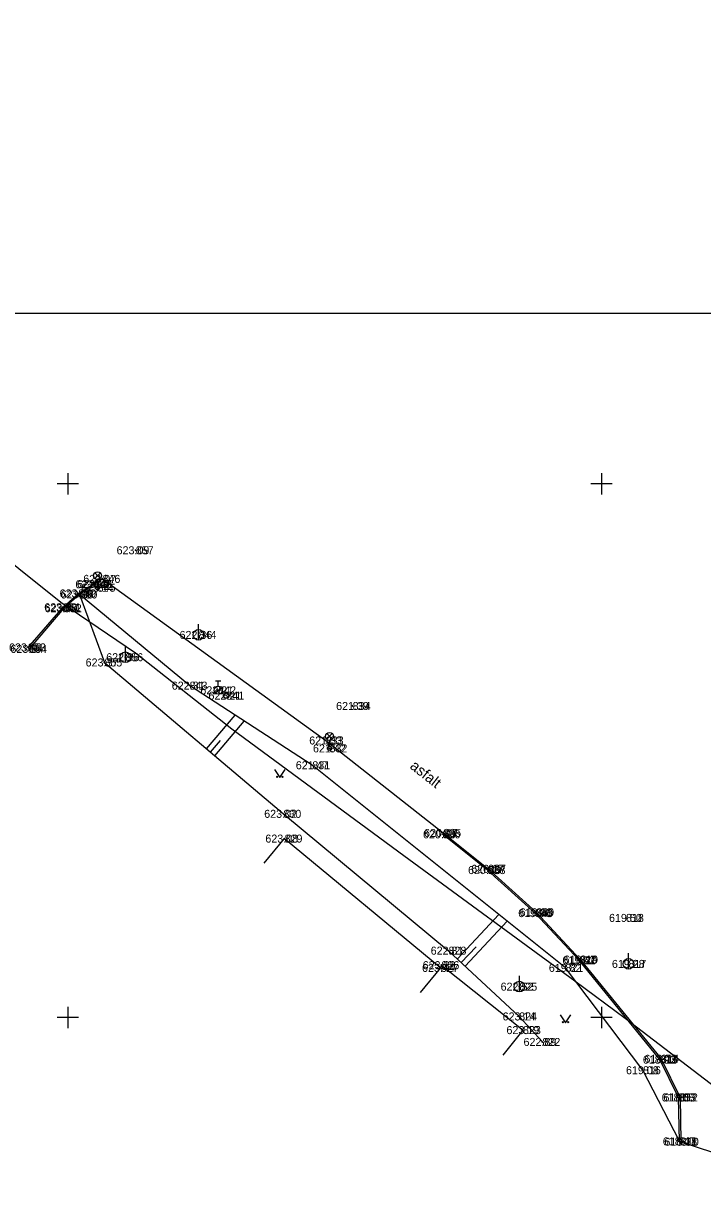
# Model space of a CAD drawing. Extents: x -844765 to -843273, y -997542 to -995529.
# Drawn here: x -843854.2 to -843790.5, y -997116.7 to -997006.9 of the extents above; entities that cross this region are included whole.
import ezdxf

# ---------------------------------------------------------------- set-up
doc = ezdxf.new("R2010")
doc.units = 0
for name, color, linetype in [('Benešův rám', 7, 'Continuous'), ('Betonový strop', 7, 'Continuous'), ('Dno', 7, 'Continuous'), ('Doplněk polohopisu', 7, 'Continuous'), ('Groma', 7, 'Continuous'), ('Klenba', 7, 'Continuous'), ('Osa', 7, 'Continuous'), ('Popisy budov', 7, 'Continuous'), ('Přítoky', 7, 'Continuous'), ('Rámeček', 7, 'Continuous'), ('Sítě podzemní nerozlišené', 7, 'Continuous'), ('Vrstva 63', 7, 'Continuous'), ('Výška', 7, 'Continuous'), ('Číslo bodu', 7, 'Continuous'), ('Řezy', 7, 'Continuous')]:
    doc.layers.add(name, color=color, linetype=linetype)

msp = doc.modelspace()

# ---------------------------------------------------------------- linework, layer by layer
at = {"layer": 'Benešův rám'}
msp.add_line((-843809.22, -997103.52), (-843807.35, -997101.17), dxfattribs=at)
msp.add_lwpolyline([(-843815.05, -997095.34), (-843814.99, -997095.09), (-843807.35, -997101.17)], dxfattribs=at)
at = {"layer": 'Betonový strop'}
for p, q in [((-843814.82, -997082.7), (-843814.89, -997082.83)), ((-843792.55, -997111.63), (-843781.91, -997115.19))]:
    msp.add_line(p, q, dxfattribs=at)
for points in [[(-843853.73, -997065.32), (-843850.45, -997061.56), (-843849.01, -997060.26), (-843847.59, -997059.38), (-843847.53, -997059.41), (-843848.91, -997060.36), (-843850.37, -997061.65), (-843853.62, -997065.46)], [(-843847.59, -997059.38), (-843846.75, -997058.9), (-843825.83, -997074.04), (-843814.82, -997082.7)], [(-843792.7, -997111.59), (-843792.79, -997107.49), (-843794.53, -997103.94), (-843802.09, -997094.63), (-843806.22, -997090.21), (-843810.67, -997086.18), (-843814.89, -997082.83)], [(-843814.82, -997082.7), (-843810.62, -997086.06), (-843806.11, -997090.13), (-843801.99, -997094.56), (-843794.42, -997103.87), (-843792.64, -997107.49), (-843792.55, -997111.63)]]:
    msp.add_lwpolyline(points, dxfattribs=at)
at = {"layer": 'Dno'}
for points in [[(-843830.63, -997076.75), (-843830.13, -997077.5), (-843829.63, -997076.75)], [(-843803.88, -997099.73), (-843803.38, -997100.48), (-843802.88, -997099.73)]]:
    msp.add_lwpolyline(points, dxfattribs=at)
for centre in [(-843830.38, -997077.45), (-843829.88, -997077.45), (-843803.63, -997100.43), (-843803.13, -997100.43)]:
    msp.add_circle(centre, 0.05, dxfattribs=at)
at = {"layer": 'Doplněk polohopisu'}
for p, q in [((-843837.75, -997064.65), (-843837.75, -997063.15)), ((-843844.61, -997066.75), (-843844.61, -997065.25)), ((-843797.47, -997095.47), (-843797.47, -997093.97)), ((-843807.69, -997097.6), (-843807.69, -997096.1))]:
    msp.add_line(p, q, dxfattribs=at)
for centre in [(-843837.75, -997064.15), (-843844.61, -997066.25), (-843797.47, -997094.97), (-843807.69, -997097.1)]:
    msp.add_circle(centre, 0.5, dxfattribs=at)
at = {"layer": 'Groma'}
for p, q in [((-843847.47, -997058.88), (-843846.95, -997058.35)), ((-843846.94, -997058.88), (-843847.47, -997058.35)), ((-843847.21, -997059.54), (-843847.21, -997058.99)), ((-843825.74, -997073.92), (-843825.22, -997073.39)), ((-843825.21, -997073.92), (-843825.74, -997073.39)), ((-843825.48, -997074.58), (-843825.48, -997074.03))]:
    msp.add_line(p, q, dxfattribs=at)
for centre, radius in [((-843847.21, -997058.61), 0.375), ((-843847.21, -997059.74), 0.2), ((-843825.48, -997073.66), 0.375), ((-843825.48, -997074.78), 0.2)]:
    msp.add_circle(centre, radius, dxfattribs=at)
at = {"layer": 'Klenba'}
for p, q in [((-843831.6, -997085.55), (-843829.69, -997083.24)), ((-843829.69, -997083.24), (-843815.05, -997095.34)), ((-843816.96, -997097.65), (-843815.05, -997095.34))]:
    msp.add_line(p, q, dxfattribs=at)
at = {"layer": 'Osa'}
for points in [[(-843652.73, -997208.73), (-843685.02, -997184.17), (-843714.35, -997161.92), (-843737.99, -997144.05), (-843746.29, -997137.86), (-843747.28, -997137.77), (-843770.7, -997120.79), (-843797.77, -997100.1), (-843802.48, -997096.6), (-843818.53, -997084.86), (-843834.64, -997072.98), (-843843.67, -997065.86), (-843850.66, -997061.13), (-843858.57, -997054.8), (-843873.56, -997041.85), (-843881.27, -997036.04), (-843889.86, -997029.57), (-843897.98, -997023.38), (-843905.21, -997017.86), (-843921.14, -997005.98)], [(-843792.7, -997111.59), (-843796.11, -997104.93), (-843803.38, -997095.34), (-843827.09, -997076.37), (-843838.59, -997068.9), (-843848.91, -997060.36)], [(-843848.91, -997060.36), (-843846.57, -997066.74), (-843829.8, -997080.91), (-843814.33, -997093.74), (-843807.71, -997099.89), (-843805.53, -997102.28)]]:
    msp.add_lwpolyline(points, dxfattribs=at)
at = {"layer": 'Popisy budov'}
for p, q in [((-843836.2, -997069.57), (-843835.61, -997069.11)), ((-843836.16, -997068.47), (-843835.66, -997068.47)), ((-843835.91, -997068.97), (-843835.91, -997068.47))]:
    msp.add_line(p, q, dxfattribs=at)
for centre, radius in [((-843835.91, -997069.34), 0.375), ((-843835.15, -997069.84), 0.25)]:
    msp.add_circle(centre, radius, dxfattribs=at)
at = {"layer": 'Přítoky'}
for p, q in [((-843837, -997074.83), (-843834.33, -997071.67)), ((-843836.24, -997075.47), (-843833.49, -997072.22)), ((-843836.62, -997075.15), (-843835.68, -997074.04)), ((-843813.5, -997094.51), (-843809.62, -997090.34)), ((-843812.76, -997095.19), (-843808.84, -997090.97)), ((-843813.13, -997094.85), (-843811.75, -997093.36))]:
    msp.add_line(p, q, dxfattribs=at)
at = {"layer": 'Rámeček'}
for p, q in [((-843850, -997049), (-843850, -997051)), ((-843800, -997049), (-843800, -997051)), ((-843849, -997050), (-843851, -997050)), ((-843799, -997050), (-843801, -997050)), ((-843849, -997100), (-843851, -997100)), ((-843850, -997099), (-843850, -997101)), ((-843799, -997100), (-843801, -997100)), ((-843800, -997099), (-843800, -997101))]:
    msp.add_line(p, q, dxfattribs=at)
at = {"layer": 'Sítě podzemní nerozlišené'}
for p, q in [((-843843.63, -997056.22), (-843843.68, -997056.17)), ((-843843.63, -997056.22), (-843843.68, -997056.27)), ((-843843.63, -997056.22), (-843843.58, -997056.17)), ((-843843.63, -997056.22), (-843843.58, -997056.27)), ((-843847.59, -997059.38), (-843847.64, -997059.33)), ((-843847.59, -997059.38), (-843847.64, -997059.43)), ((-843847.59, -997059.38), (-843847.54, -997059.33)), ((-843847.59, -997059.38), (-843847.54, -997059.43)), ((-843847.53, -997059.41), (-843847.58, -997059.36)), ((-843847.53, -997059.41), (-843847.58, -997059.46)), ((-843847.53, -997059.41), (-843847.48, -997059.36)), ((-843847.53, -997059.41), (-843847.48, -997059.46)), ((-843846.75, -997058.9), (-843846.8, -997058.85)), ((-843846.75, -997058.9), (-843846.8, -997058.95)), ((-843846.75, -997058.9), (-843846.7, -997058.85)), ((-843846.75, -997058.9), (-843846.7, -997058.95)), ((-843849.01, -997060.26), (-843849.06, -997060.21)), ((-843849.01, -997060.26), (-843849.06, -997060.31)), ((-843849.01, -997060.26), (-843848.96, -997060.21)), ((-843849.01, -997060.26), (-843848.96, -997060.31)), ((-843848.91, -997060.36), (-843848.96, -997060.31)), ((-843848.91, -997060.36), (-843848.96, -997060.41)), ((-843848.91, -997060.36), (-843848.86, -997060.31)), ((-843848.91, -997060.36), (-843848.86, -997060.41)), ((-843847.21, -997059.74), (-843847.26, -997059.69)), ((-843847.21, -997059.74), (-843847.26, -997059.79)), ((-843847.21, -997059.74), (-843847.16, -997059.69)), ((-843847.21, -997059.74), (-843847.16, -997059.79)), ((-843850.45, -997061.56), (-843850.5, -997061.51)), ((-843850.45, -997061.56), (-843850.5, -997061.61)), ((-843850.45, -997061.56), (-843850.4, -997061.51)), ((-843850.45, -997061.56), (-843850.4, -997061.61)), ((-843850.37, -997061.65), (-843850.42, -997061.6)), ((-843850.37, -997061.65), (-843850.32, -997061.6)), ((-843850.37, -997061.65), (-843850.42, -997061.7)), ((-843850.37, -997061.65), (-843850.32, -997061.7)), ((-843837.75, -997064.15), (-843837.8, -997064.1)), ((-843837.75, -997064.15), (-843837.8, -997064.2)), ((-843837.75, -997064.15), (-843837.7, -997064.1)), ((-843837.75, -997064.15), (-843837.7, -997064.2)), ((-843853.73, -997065.32), (-843853.78, -997065.27)), ((-843853.73, -997065.32), (-843853.78, -997065.37)), ((-843853.73, -997065.32), (-843853.68, -997065.27)), ((-843853.73, -997065.32), (-843853.68, -997065.37)), ((-843853.62, -997065.46), (-843853.67, -997065.41)), ((-843853.62, -997065.46), (-843853.67, -997065.51)), ((-843853.62, -997065.46), (-843853.57, -997065.41)), ((-843853.62, -997065.46), (-843853.57, -997065.51)), ((-843846.57, -997066.74), (-843846.62, -997066.69)), ((-843846.57, -997066.74), (-843846.62, -997066.79)), ((-843846.57, -997066.74), (-843846.52, -997066.69)), ((-843846.57, -997066.74), (-843846.52, -997066.79)), ((-843844.61, -997066.25), (-843844.66, -997066.2)), ((-843844.61, -997066.25), (-843844.66, -997066.3)), ((-843844.61, -997066.25), (-843844.56, -997066.2)), ((-843844.61, -997066.25), (-843844.56, -997066.3)), ((-843838.59, -997068.9), (-843838.64, -997068.85)), ((-843838.59, -997068.9), (-843838.64, -997068.95)), ((-843838.59, -997068.9), (-843838.54, -997068.85)), ((-843838.59, -997068.9), (-843838.54, -997068.95)), ((-843835.91, -997069.34), (-843835.96, -997069.29)), ((-843835.91, -997069.34), (-843835.86, -997069.29)), ((-843835.91, -997069.34), (-843835.96, -997069.39)), ((-843835.91, -997069.34), (-843835.86, -997069.39)), ((-843835.15, -997069.84), (-843835.2, -997069.79)), ((-843835.15, -997069.84), (-843835.2, -997069.89)), ((-843835.15, -997069.84), (-843835.1, -997069.79)), ((-843835.15, -997069.84), (-843835.1, -997069.89)), ((-843823.31, -997070.81), (-843823.36, -997070.76)), ((-843823.31, -997070.81), (-843823.36, -997070.86)), ((-843823.31, -997070.81), (-843823.26, -997070.76)), ((-843823.31, -997070.81), (-843823.26, -997070.86)), ((-843825.83, -997074.04), (-843825.88, -997073.99)), ((-843825.83, -997074.04), (-843825.88, -997074.09)), ((-843825.83, -997074.04), (-843825.78, -997073.99)), ((-843825.83, -997074.04), (-843825.78, -997074.09)), ((-843825.48, -997074.78), (-843825.53, -997074.73)), ((-843825.48, -997074.78), (-843825.53, -997074.83)), ((-843825.48, -997074.78), (-843825.43, -997074.73)), ((-843825.48, -997074.78), (-843825.43, -997074.83)), ((-843827.09, -997076.37), (-843827.14, -997076.32)), ((-843827.09, -997076.37), (-843827.14, -997076.42)), ((-843827.09, -997076.37), (-843827.04, -997076.32)), ((-843827.09, -997076.37), (-843827.04, -997076.42)), ((-843829.8, -997080.91), (-843829.85, -997080.86)), ((-843829.8, -997080.91), (-843829.85, -997080.96)), ((-843829.8, -997080.91), (-843829.75, -997080.86)), ((-843829.8, -997080.91), (-843829.75, -997080.96)), ((-843829.69, -997083.24), (-843829.74, -997083.19)), ((-843829.69, -997083.24), (-843829.74, -997083.29)), ((-843829.69, -997083.24), (-843829.64, -997083.19)), ((-843829.69, -997083.24), (-843829.64, -997083.29)), ((-843814.89, -997082.83), (-843814.94, -997082.78)), ((-843814.89, -997082.83), (-843814.94, -997082.88)), ((-843814.89, -997082.83), (-843814.84, -997082.78)), ((-843814.89, -997082.83), (-843814.84, -997082.88)), ((-843814.82, -997082.7), (-843814.87, -997082.65)), ((-843814.82, -997082.7), (-843814.87, -997082.75)), ((-843814.82, -997082.7), (-843814.77, -997082.65)), ((-843814.82, -997082.7), (-843814.77, -997082.75)), ((-843810.67, -997086.18), (-843810.72, -997086.13)), ((-843810.67, -997086.18), (-843810.72, -997086.23)), ((-843810.62, -997086.06), (-843810.67, -997086.01)), ((-843810.62, -997086.06), (-843810.67, -997086.11)), ((-843810.67, -997086.18), (-843810.62, -997086.13)), ((-843810.67, -997086.18), (-843810.62, -997086.23)), ((-843810.62, -997086.06), (-843810.57, -997086.01)), ((-843810.62, -997086.06), (-843810.57, -997086.11)), ((-843806.22, -997090.21), (-843806.27, -997090.16)), ((-843806.22, -997090.21), (-843806.17, -997090.16)), ((-843806.11, -997090.13), (-843806.16, -997090.08)), ((-843806.11, -997090.13), (-843806.16, -997090.18)), ((-843806.11, -997090.13), (-843806.06, -997090.08)), ((-843806.11, -997090.13), (-843806.06, -997090.18)), ((-843806.22, -997090.21), (-843806.27, -997090.26)), ((-843806.22, -997090.21), (-843806.17, -997090.26)), ((-843797.7, -997090.66), (-843797.75, -997090.61)), ((-843797.7, -997090.66), (-843797.75, -997090.71)), ((-843797.7, -997090.66), (-843797.65, -997090.61)), ((-843797.7, -997090.66), (-843797.65, -997090.71)), ((-843814.33, -997093.74), (-843814.38, -997093.69)), ((-843814.33, -997093.74), (-843814.38, -997093.79)), ((-843814.33, -997093.74), (-843814.28, -997093.69)), ((-843814.33, -997093.74), (-843814.28, -997093.79)), ((-843801.99, -997094.56), (-843802.04, -997094.51)), ((-843801.99, -997094.56), (-843802.04, -997094.61)), ((-843801.99, -997094.56), (-843801.94, -997094.51)), ((-843801.99, -997094.56), (-843801.94, -997094.61)), ((-843815.05, -997095.34), (-843815.1, -997095.29)), ((-843815.05, -997095.34), (-843815.1, -997095.39)), ((-843815.05, -997095.34), (-843815, -997095.29)), ((-843815.05, -997095.34), (-843815, -997095.39)), ((-843814.99, -997095.09), (-843815.04, -997095.04)), ((-843814.99, -997095.09), (-843815.04, -997095.14)), ((-843814.99, -997095.09), (-843814.94, -997095.04)), ((-843814.99, -997095.09), (-843814.94, -997095.14)), ((-843803.38, -997095.34), (-843803.43, -997095.29)), ((-843803.38, -997095.34), (-843803.43, -997095.39)), ((-843803.38, -997095.34), (-843803.33, -997095.29)), ((-843803.38, -997095.34), (-843803.33, -997095.39)), ((-843802.09, -997094.63), (-843802.14, -997094.58)), ((-843802.09, -997094.63), (-843802.14, -997094.68)), ((-843802.09, -997094.63), (-843802.04, -997094.58)), ((-843802.09, -997094.63), (-843802.04, -997094.68)), ((-843797.47, -997094.97), (-843797.52, -997094.92)), ((-843797.47, -997094.97), (-843797.52, -997095.02)), ((-843797.47, -997094.97), (-843797.42, -997094.92)), ((-843797.47, -997094.97), (-843797.42, -997095.02)), ((-843807.69, -997097.1), (-843807.74, -997097.05)), ((-843807.69, -997097.1), (-843807.74, -997097.15)), ((-843807.69, -997097.1), (-843807.64, -997097.05)), ((-843807.69, -997097.1), (-843807.64, -997097.15)), ((-843807.71, -997099.89), (-843807.76, -997099.84)), ((-843807.71, -997099.89), (-843807.76, -997099.94)), ((-843807.71, -997099.89), (-843807.66, -997099.84)), ((-843807.71, -997099.89), (-843807.66, -997099.94)), ((-843807.35, -997101.17), (-843807.4, -997101.12)), ((-843807.35, -997101.17), (-843807.3, -997101.12)), ((-843807.35, -997101.17), (-843807.4, -997101.22)), ((-843807.35, -997101.17), (-843807.3, -997101.22)), ((-843805.53, -997102.28), (-843805.58, -997102.23)), ((-843805.53, -997102.28), (-843805.48, -997102.23)), ((-843805.53, -997102.28), (-843805.58, -997102.33)), ((-843805.53, -997102.28), (-843805.48, -997102.33)), ((-843794.53, -997103.94), (-843794.58, -997103.89)), ((-843794.53, -997103.94), (-843794.58, -997103.99)), ((-843794.53, -997103.94), (-843794.48, -997103.89)), ((-843794.53, -997103.94), (-843794.48, -997103.99)), ((-843794.42, -997103.87), (-843794.47, -997103.82)), ((-843794.42, -997103.87), (-843794.47, -997103.92)), ((-843794.42, -997103.87), (-843794.37, -997103.82)), ((-843794.42, -997103.87), (-843794.37, -997103.92)), ((-843796.11, -997104.93), (-843796.16, -997104.88)), ((-843796.11, -997104.93), (-843796.16, -997104.98)), ((-843796.11, -997104.93), (-843796.06, -997104.88)), ((-843796.11, -997104.93), (-843796.06, -997104.98)), ((-843792.79, -997107.49), (-843792.84, -997107.44)), ((-843792.79, -997107.49), (-843792.84, -997107.54)), ((-843792.79, -997107.49), (-843792.74, -997107.44)), ((-843792.79, -997107.49), (-843792.74, -997107.54)), ((-843792.64, -997107.49), (-843792.69, -997107.44)), ((-843792.64, -997107.49), (-843792.69, -997107.54)), ((-843792.64, -997107.49), (-843792.59, -997107.44)), ((-843792.64, -997107.49), (-843792.59, -997107.54)), ((-843792.7, -997111.59), (-843792.75, -997111.54)), ((-843792.7, -997111.59), (-843792.75, -997111.64)), ((-843792.7, -997111.59), (-843792.65, -997111.54)), ((-843792.7, -997111.59), (-843792.65, -997111.64)), ((-843792.55, -997111.63), (-843792.6, -997111.58)), ((-843792.55, -997111.63), (-843792.6, -997111.68)), ((-843792.55, -997111.63), (-843792.5, -997111.58)), ((-843792.55, -997111.63), (-843792.5, -997111.68))]:
    msp.add_line(p, q, dxfattribs=at)
at = {"layer": 'Vrstva 63'}
msp.add_lwpolyline([(-843896.06, -997176.53), (-843706.06, -997176.53), (-843706.06, -997034.03), (-843896.06, -997034.03)], close=True, dxfattribs=at)

# ---------------------------------------------------------------- texts
at = {"layer": 'Výška'}
msp.add_text('asfalt', height=1, rotation=321.8129, dxfattribs=at).set_placement((-843818.02, -997076.59))
at = {"layer": 'Číslo bodu'}
for s, p in [('857', (-843843.63, -997056.6)), ('847', (-843847.59, -997059.76)), ('848', (-843847.53, -997059.79)), ('845', (-843847.21, -997060.11)), ('846', (-843846.75, -997059.28)), ('849', (-843849.01, -997060.64)), ('850', (-843848.91, -997060.74)), ('851', (-843850.45, -997061.94)), ('852', (-843850.37, -997062.03)), ('844', (-843837.75, -997064.53)), ('853', (-843853.73, -997065.7)), ('854', (-843853.62, -997065.84)), ('856', (-843844.61, -997066.62)), ('855', (-843846.57, -997067.11)), ('843', (-843838.59, -997069.28)), ('842', (-843835.91, -997069.72)), ('841', (-843835.15, -997070.22)), ('834', (-843823.31, -997071.19)), ('833', (-843825.83, -997074.42)), ('832', (-843825.48, -997075.16)), ('831', (-843827.09, -997076.74)), ('830', (-843829.8, -997081.29)), ('836', (-843814.89, -997083.21)), ('835', (-843814.82, -997083.08)), ('829', (-843829.69, -997083.61)), ('837', (-843810.62, -997086.44)), ('838', (-843810.67, -997086.56)), ('840', (-843806.22, -997090.59)), ('839', (-843806.11, -997090.51)), ('818', (-843797.7, -997091.04)), ('828', (-843814.33, -997094.11)), ('820', (-843802.09, -997095.01)), ('819', (-843801.99, -997094.94)), ('827', (-843815.05, -997095.72)), ('826', (-843814.99, -997095.47)), ('821', (-843803.38, -997095.72)), ('817', (-843797.47, -997095.35)), ('825', (-843807.69, -997097.48)), ('824', (-843807.71, -997100.27)), ('823', (-843807.35, -997101.55)), ('822', (-843805.53, -997102.66)), ('815', (-843794.53, -997104.32)), ('814', (-843794.42, -997104.24)), ('816', (-843796.11, -997105.31)), ('813', (-843792.79, -997107.86)), ('812', (-843792.64, -997107.86)), ('811', (-843792.7, -997111.97)), ('810', (-843792.55, -997112.01))]:
    msp.add_text(s, height=0.75, dxfattribs=at).set_placement(p)
at = {"layer": 'Řezy'}
for s, p in [('623.09', (-843845.43, -997056.6)), ('623.34', (-843849.29, -997059.79)), ('623.19', (-843849.14, -997059.76)), ('623.14', (-843848.76, -997060.11)), ('623.07', (-843848.55, -997059.28)), ('623.25', (-843850.77, -997060.64)), ('623.35', (-843850.67, -997060.74)), ('623.33', (-843852.21, -997061.94)), ('623.40', (-843852.17, -997062.03)), ('622.36', (-843839.53, -997064.53)), ('623.46', (-843855.51, -997065.7)), ('623.54', (-843855.38, -997065.84)), ('622.96', (-843846.4, -997066.62)), ('623.37', (-843848.33, -997067.11)), ('622.31', (-843840.26, -997069.28)), ('622.21', (-843837.58, -997069.72)), ('622.21', (-843836.82, -997070.22)), ('621.39', (-843824.86, -997071.19)), ('621.33', (-843827.38, -997074.42)), ('621.42', (-843827.03, -997075.16)), ('621.47', (-843828.64, -997076.74)), ('623.02', (-843831.6, -997081.29)), ('620.50', (-843816.72, -997083.21)), ('620.47', (-843816.62, -997083.08)), ('623.08', (-843831.49, -997083.61)), ('620.17', (-843812.2, -997086.44)), ('620.30', (-843812.5, -997086.56)), ('619.96', (-843807.8, -997090.59)), ('619.83', (-843807.66, -997090.51)), ('619.50', (-843799.29, -997091.04)), ('622.81', (-843816, -997094.11)), ('619.62', (-843803.66, -997095.01)), ('619.47', (-843803.54, -997094.94)), ('623.44', (-843816.81, -997095.72)), ('623.32', (-843816.75, -997095.47)), ('619.82', (-843804.93, -997095.72)), ('619.28', (-843799.02, -997095.35)), ('622.52', (-843809.45, -997097.48)), ('623.14', (-843809.26, -997100.27)), ('623.19', (-843808.9, -997101.55)), ('622.89', (-843807.3, -997102.66)), ('618.90', (-843796.12, -997104.32)), ('618.73', (-843795.97, -997104.24)), ('619.08', (-843797.7, -997105.31)), ('618.68', (-843794.36, -997107.86)), ('618.53', (-843794.19, -997107.86)), ('618.47', (-843794.25, -997111.97)), ('618.38', (-843794.1, -997112.01))]:
    msp.add_text(s, height=0.75, dxfattribs=at).set_placement(p)

doc.saveas('drawing.dxf')
